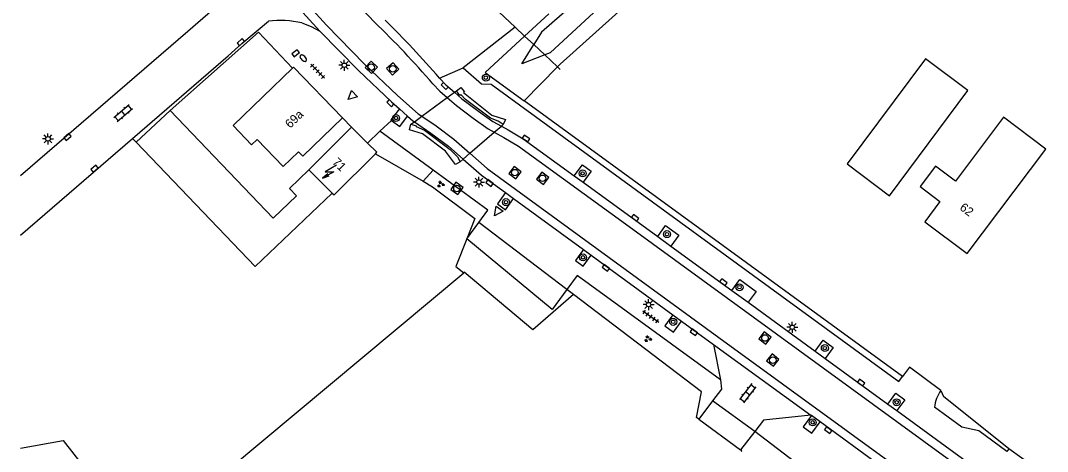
# Model space of a CAD drawing. Extents: x 135990 to 139000, y 393500 to 396000.
# Drawn here: x 136000 to 136117.3, y 395425.7 to 395475 of the extents above; entities that cross this region are included whole.
import ezdxf

# ---------------------------------------------------------------- set-up
doc = ezdxf.new("R2010")
doc.units = 0
for name, color, linetype in [('gg-afsc-erfafscheiding', 7, 'Continuous'), ('gg-afsc-hekwerk', 7, 'Continuous'), ('gg-afsc-muur', 7, 'Continuous'), ('gg-anno-huisnummerreeks BGT', 7, 'Continuous'), ('gg-bbg-bijgebouw', 7, 'Continuous'), ('gg-bbg-gedigitaliseerde bijgebouw', 7, 'Continuous'), ('gg-bbg-hoofdgebouw', 7, 'Continuous'), ('gg-bbg-tussenscheiding', 7, 'Continuous'), ('gg-knt-onverhard', 7, 'Continuous'), ('gg-knt-verharding', 7, 'Continuous'), ('gg-knt-verharding niveau 01', 7, 'Continuous'), ('gg-kntw-bovenkant insteek waterloop', 7, 'Continuous'), ('gg-kntw-waterlijn', 7, 'Continuous'), ('gg-kwrk-kunstwerk niveau 01', 7, 'Continuous'), ('gt-bbg-plantopografie pand', 7, 'Continuous'), ('gt-grn-groengrens', 7, 'Continuous'), ('gt-grn-vlakafsluiter', 7, 'Continuous'), ('gt-grn-weggrens', 7, 'Continuous'), ('gt-symb-boom', 7, 'Continuous'), ('gt-symb-brandkraan', 7, 'Continuous'), ('gt-symb-groenvak', 7, 'Continuous'), ('gt-symb-klinker verharding', 7, 'Continuous'), ('gt-symb-kolk', 7, 'Continuous'), ('gt-symb-lichtmast', 7, 'Continuous'), ('gt-symb-rioolschacht', 7, 'Continuous'), ('gt-symb-tegel verharding', 7, 'Continuous'), ('gt-symb-trafo symbool', 7, 'Continuous'), ('gt-symb-waterafsluiter', 7, 'Continuous'), ('gx-grn-maaiveld', 7, 'Continuous')]:
    doc.layers.add(name, color=color, linetype=linetype)

# ---------------------------------------------------------------- blocks, each defined once
blk = doc.blocks.new('gt0-RS')
at = {"layer": 'gt-symb-rioolschacht'}
blk.add_lwpolyline([(-0.5, -0.5), (0.5, -0.5), (0.5, 0.5), (-0.5, 0.5)], close=True, dxfattribs=at)
blk.add_circle((0, 0), 0.375, dxfattribs=at)
blk = doc.blocks.new('gt0-KOLK')
at = {"layer": 'gt-symb-kolk'}
blk.add_lwpolyline([(0, 0), (0.38, 0), (0.38, 0.4), (-0.38, 0.4), (-0.38, 0), (0, 0)], dxfattribs=at)
blk = doc.blocks.new('gt0-BOOM')
at = {"layer": 'gt-symb-boom'}
for radius in [0.4, 0.2]:
    blk.add_circle((0, 0), radius, dxfattribs=at)
blk = doc.blocks.new('gt0-LMAST')
at = {"layer": 'gt-symb-lichtmast'}
for p, q in [((-0.18, 0.17), (-0.45, 0.44)), ((-0.01, 0.25), (-0.01, 0.62)), ((0.17, 0.17), (0.44, 0.44)), ((-0.26, 0), (-0.63, 0)), ((-0.18, -0.18), (-0.45, -0.45)), ((-0.01, -0.25), (-0.01, -0.63)), ((0.44, -0.45), (0.17, -0.18)), ((0.24, 0), (0.62, 0))]:
    blk.add_line(p, q, dxfattribs=at)
blk.add_circle((-0.01, 0), 0.25, dxfattribs=at)
blk = doc.blocks.new('gt0-WAFSL')
at = {"layer": 'gt-symb-waterafsluiter'}
for p, q in [((-0.5, -0.33), (0, 0.67)), ((0, 0.67), (0.5, -0.33)), ((0.5, -0.33), (-0.5, -0.33))]:
    blk.add_line(p, q, dxfattribs=at)
blk = doc.blocks.new('gt0-BR')
at = {"layer": 'gt-symb-brandkraan'}
for centre, radius, start, end in [((-0.24, 0), 0.206, 107.5669, 252.4331), ((0.6, -2.66), 3, 106.892, 107.5669), ((0, -0.69), 0.938, 73.108, 106.892), ((-0.6, -2.66), 3, 72.4331, 73.108), ((0.24, 0), 0.206, 287.567, 72.4331), ((0.6, 2.66), 3, 252.4331, 253.108), ((0, 0.69), 0.938, 253.108, 286.8921), ((-0.6, 2.66), 3, 286.8921, 287.567)]:
    blk.add_arc(centre, radius, start, end, dxfattribs=at)
blk = doc.blocks.new('gt0-TEG1')
at = {"layer": 'gt-symb-tegel verharding'}
for p, q in [((-1.12, 0), (1.12, 0)), ((-0.9, -0.25), (-0.9, 0.25)), ((-0.45, -0.25), (-0.45, 0.25)), ((0, -0.25), (0, 0.25)), ((0.45, -0.25), (0.45, 0.25)), ((0.9, -0.25), (0.9, 0.25))]:
    blk.add_line(p, q, dxfattribs=at)
blk = doc.blocks.new('gt0-KL1')
at = {"layer": 'gt-symb-klinker verharding'}
for p, q in [((-1.15, 0.3), (1.15, 0.3)), ((-1, -0.3), (-1, 0.3)), ((-0.5, 0.3), (-0.5, 0.45)), ((0, -0.3), (0, 0.3)), ((0.5, 0.3), (0.5, 0.45)), ((1, -0.3), (1, 0.3)), ((-1.15, -0.3), (1.15, -0.3)), ((-0.5, -0.45), (-0.5, -0.3)), ((0.5, -0.45), (0.5, -0.3))]:
    blk.add_line(p, q, dxfattribs=at)
blk = doc.blocks.new('gt0-GRVAK')
at = {"layer": 'gt-symb-groenvak'}
for p, q in [((-0.11, 0.19), (-0.23, 0.24)), ((-0.18, 0.15), (0.09, 0.15)), ((-0.09, 0.21), (-0.16, 0.32)), ((-0.05, 0.21), (-0.05, 0.39)), ((0, 0.21), (0.06, 0.32)), ((0.01, 0.19), (0.13, 0.24)), ((0.26, -0.05), (0.2, 0.06)), ((0.3, -0.05), (0.3, 0.13)), ((0.35, -0.05), (0.41, 0.06)), ((-0.25, -0.23), (-0.36, -0.18)), ((-0.32, -0.26), (-0.05, -0.26)), ((-0.23, -0.21), (-0.29, -0.09)), ((-0.18, -0.2), (-0.18, -0.02)), ((-0.14, -0.21), (-0.07, -0.09)), ((-0.12, -0.23), (0, -0.18)), ((0.24, -0.07), (0.12, -0.02)), ((0.17, -0.11), (0.44, -0.11)), ((0.37, -0.07), (0.49, -0.02))]:
    blk.add_line(p, q, dxfattribs=at)
blk = doc.blocks.new('gt0-HSP')
at = {"layer": 'gt-symb-trafo symbool'}
for points in [[(0.77, 0.75), (-0.53, 0), (0.47, 0), (-0.83, -0.75)], [(-0.22, -0.24), (-0.83, -0.75), (-0.08, -0.48)]]:
    blk.add_lwpolyline(points, dxfattribs=at)

msp = doc.modelspace()

# ---------------------------------------------------------------- linework, layer by layer
at = {"layer": 'gg-afsc-erfafscheiding'}
for p, q in [((136100.752, 395434.271), (136057.526, 395465.785)), ((136112.898, 395426), (136105.419, 395432.006))]:
    msp.add_line(p, q, dxfattribs=at)
at = {"layer": 'gg-afsc-hekwerk'}
for p, q in [((136050.342, 395479.971), (136056.516, 395474.187)), ((136056.516, 395474.187), (136057.587, 395473.185)), ((136057.587, 395473.185), (136058.633, 395472.205)), ((136057.587, 395473.185), (136058.633, 395472.205)), ((136058.633, 395472.205), (136059.894, 395471.024)), ((136058.633, 395472.205), (136059.894, 395471.024)), ((136059.894, 395471.024), (136061.348, 395469.662)), ((136059.894, 395471.024), (136061.348, 395469.662)), ((136061.348, 395469.662), (136061.654, 395469.375)), ((136040.533, 395459.732), (136045.992, 395456.582)), ((136040.533, 395459.732), (136045.992, 395456.582)), ((136045.992, 395456.582), (136047.063, 395455.964)), ((136045.992, 395456.582), (136047.063, 395455.964)), ((136047.063, 395455.964), (136051.899, 395452.348)), ((136047.063, 395455.964), (136051.899, 395452.348)), ((136051.899, 395452.348), (136050.991, 395450.029)), ((136051.899, 395452.348), (136050.991, 395450.029)), ((136050.991, 395450.029), (136049.737, 395446.866)), ((136050.991, 395450.029), (136049.737, 395446.866)), ((136049.737, 395446.866), (136050.635, 395446.134)), ((136049.737, 395446.866), (136050.635, 395446.134)), ((136063.15, 395443.648), (136058.511, 395439.63)), ((136063.15, 395443.648), (136058.511, 395439.63)), ((136063.15, 395443.648), (136062.401, 395444.216)), ((136077.79, 395432.541), (136063.15, 395443.648)), ((136077.79, 395432.541), (136063.15, 395443.648)), ((136077.233, 395429.585), (136077.79, 395432.541)), ((136077.233, 395429.585), (136077.79, 395432.541)), ((136077.472, 395429.409), (136077.233, 395429.585)), ((136077.472, 395429.409), (136077.233, 395429.585)), ((136077.472, 395429.409), (136082.244, 395425.885)), ((136077.472, 395429.409), (136082.244, 395425.885))]:
    msp.add_line(p, q, dxfattribs=at)
at = {"layer": 'gg-afsc-muur'}
msp.add_line((136036.771, 395463.82), (136037.821, 395462.76), dxfattribs=at)
msp.add_lwpolyline([(136017.081, 395464.678), (136027.182, 395473.612), (136031.053, 395469.497)], dxfattribs=at)
at = {"layer": 'gg-bbg-bijgebouw'}
for p, q in [((136017.081, 395464.678), (136013.195, 395461.074)), ((136013.195, 395461.074), (136026.806, 395446.839))]:
    msp.add_line(p, q, dxfattribs=at)
msp.add_lwpolyline([(136094.436, 395458.566), (136099.264, 395454.928), (136108.223, 395466.943), (136103.395, 395470.582), (136094.436, 395458.566)], dxfattribs=at)
at = {"layer": 'gg-bbg-gedigitaliseerde bijgebouw'}
msp.add_line((136026.806, 395446.839), (136035.592, 395455.239), dxfattribs=at)
msp.add_lwpolyline([(136017.081, 395464.678), (136028.863, 395452.356), (136031.543, 395454.918), (136030.726, 395455.772), (136032.941, 395457.89)], dxfattribs=at)
at = {"layer": 'gg-bbg-hoofdgebouw'}
for p, q in [((136032.941, 395457.89), (136037.821, 395462.76)), ((136037.821, 395462.76), (136039.652, 395460.941))]:
    msp.add_line(p, q, dxfattribs=at)
for points in [[(136031.053, 395469.497), (136024.271, 395462.97), (136026.401, 395460.76), (136027.041, 395461.37), (136029.991, 395458.28), (136031.751, 395459.97), (136032.241, 395459.46), (136036.771, 395463.82)], [(136036.771, 395463.82), (136031.191, 395469.63), (136031.053, 395469.497)], [(136102.762, 395455.975), (136105.036, 395454.267), (136103.301, 395451.958), (136108.141, 395448.328), (136117.116, 395460.274), (136112.279, 395463.908), (136106.792, 395456.604), (136104.515, 395458.315), (136102.762, 395455.975)], [(136040.533, 395459.732), (136040.701, 395459.9), (136039.652, 395460.941)], [(136035.592, 395455.239), (136035.811, 395455.02), (136040.533, 395459.732)]]:
    msp.add_lwpolyline(points, dxfattribs=at)
at = {"layer": 'gg-bbg-tussenscheiding'}
msp.add_line((136032.941, 395457.89), (136035.592, 395455.239), dxfattribs=at)
at = {"layer": 'gg-knt-onverhard'}
msp.add_line((136024.463, 395484.483), (136034.195, 395473.739), dxfattribs=at)
at = {"layer": 'gg-knt-verharding'}
for p, q in [((136056.516, 395474.187), (136050.573, 395469.532)), ((136044.206, 395464.041), (136043.293, 395464.849)), ((136041.026, 395462.328), (136039.652, 395460.941)), ((136047.152, 395457.846), (136041.026, 395462.328)), ((136000, 395450.431), (136012.802, 395461.485)), ((136063.261, 395457.208), (136064.281, 395456.469)), ((136064.281, 395456.469), (136072.789, 395450.292)), ((136055.398, 395455.289), (136056.32, 395454.616)), ((136056.32, 395454.616), (136064.31, 395448.784)), ((136050.991, 395450.029), (136052.341, 395451.871)), ((136072.789, 395450.292), (136074.303, 395449.189)), ((136074.303, 395449.189), (136081.27, 395444.111)), ((136064.31, 395448.784), (136065.177, 395448.152)), ((136065.177, 395448.152), (136074.516, 395441.336)), ((136081.27, 395444.111), (136083.122, 395442.761)), ((136083.122, 395442.761), (136090.761, 395437.193)), ((136074.516, 395441.336), (136075.506, 395440.613)), ((136075.506, 395440.613), (136079.18, 395437.932)), ((136079.18, 395437.932), (136079.968, 395433.907)), ((136079.18, 395437.932), (136090.292, 395429.849)), ((136090.761, 395437.193), (136091.932, 395436.34)), ((136091.932, 395436.34), (136099.095, 395431.119)), ((136079.064, 395431.521), (136077.472, 395429.409)), ((136099.095, 395431.119), (136100.107, 395430.382)), ((136100.107, 395430.382), (136117.189, 395417.931)), ((136090.346, 395429.81), (136090.292, 395429.849)), ((136091.335, 395429.089), (136090.346, 395429.81)), ((136083.883, 395427.998), (136082.244, 395425.885)), ((136099.654, 395423.028), (136091.335, 395429.089)), ((136115.883, 395423.901), (136112.898, 395426))]:
    msp.add_line(p, q, dxfattribs=at)
for points in [[(136000, 395530.41), (136004.512, 395521.915), (136009.211, 395513.944), (136012.787, 395508.435), (136016.492, 395503.021), (136019.132, 395499.41), (136022.758, 395494.724), (136025.689, 395491.119), (136028.688, 395487.575), (136031.346, 395484.516), (136034.062, 395481.5), (136040.433, 395474.778)], [(136000, 395521.359), (136000.875, 395519.78), (136006.237, 395510.8), (136009.584, 395505.64), (136013.096, 395500.569), (136016.362, 395496.137), (136019.758, 395491.783), (136025.236, 395485.118), (136034.936, 395474.41), (136039.308, 395469.973), (136043.053, 395466.396), (136045.436, 395464.288), (136045.843, 395464.012)], [(136000, 395457.264), (136019.124, 395473.738), (136023.993, 395477.994), (136024.01, 395478.121)], [(136012.802, 395461.485), (136023.712, 395470.905), (136025.296, 395472.333), (136028.315, 395474.864)], [(136032.13, 395474.686), (136033.19, 395474.272), (136034.195, 395473.739)], [(136034.195, 395473.739), (136038.606, 395469.26), (136042.376, 395465.66), (136043.293, 395464.849)], [(136050.573, 395469.532), (136052.658, 395467.734), (136053.759, 395467.666), (136100.329, 395433.713), (136100.752, 395434.271)], [(136047.847, 395468.382), (136048.587, 395467.624), (136049.576, 395466.752)], [(136047.098, 395467.717), (136047.898, 395466.899), (136048.751, 395466.147)], [(136043.293, 395464.849), (136042.289, 395463.609), (136042.387, 395463.536)], [(136042.387, 395463.536), (136043.327, 395462.835), (136044.206, 395464.041)], [(136044.206, 395464.041), (136044.822, 395463.496), (136044.988, 395463.384)], [(136054.121, 395462.196), (136055.212, 395461.602), (136056.872, 395460.603), (136069.52, 395451.437), (136170.082, 395378.144)], [(136054.927, 395462.896), (136055.709, 395462.47), (136057.424, 395461.438), (136063.261, 395457.208)], [(136051.338, 395459.78), (136053.29, 395458.065), (136079.768, 395438.741), (136108.866, 395417.554), (136125.704, 395405.258)], [(136050.576, 395459.119), (136052.664, 395457.284), (136055.398, 395455.289)], [(136063.261, 395457.208), (136064.178, 395458.474), (136065.193, 395457.728), (136064.281, 395456.469)], [(136052.341, 395451.871), (136053.38, 395453.288), (136047.152, 395457.846)], [(136055.398, 395455.289), (136054.47, 395454.017), (136055.387, 395453.337), (136056.32, 395454.616)], [(136072.789, 395450.292), (136073.686, 395451.522), (136075.205, 395450.427), (136074.303, 395449.189)], [(136062.401, 395444.216), (136060.737, 395441.946), (136050.991, 395450.029)], [(136064.31, 395448.784), (136063.392, 395447.526), (136064.265, 395446.902), (136065.177, 395448.152)], [(136079.968, 395433.907), (136063.588, 395445.835), (136062.401, 395444.216)], [(136081.27, 395444.111), (136082.179, 395445.358), (136084.031, 395444.007), (136083.122, 395442.761)], [(136074.516, 395441.336), (136073.585, 395440.061), (136074.582, 395439.347), (136075.506, 395440.613)], [(136090.761, 395437.193), (136091.678, 395438.451), (136092.843, 395437.589), (136091.932, 395436.34)], [(136105.134, 395432.682), (136101.559, 395435.336), (136100.752, 395434.271)], [(136079.968, 395433.907), (136080.058, 395432.84), (136079.064, 395431.521)], [(136099.095, 395431.119), (136099.999, 395432.36), (136101.02, 395431.635), (136100.107, 395430.382)], [(136112.898, 395426), (136112.687, 395425.725), (136109.481, 395428.058), (136107.522, 395428.475), (136104.411, 395430.763)], [(136090.292, 395429.849), (136084.885, 395429.291), (136083.883, 395427.998)], [(136090.346, 395429.81), (136089.42, 395428.539), (136090.411, 395427.82), (136091.335, 395429.089)], [(136082.341, 395425.71), (136082.391, 395425.776), (136082.244, 395425.885)]]:
    msp.add_lwpolyline(points, dxfattribs=at)
for centre, radius, start, end in [((136029.709, 395463.763), 11.188, 77.50105, 97.15622), ((135966.917, 395398.671), 106.814, 40.74061, 45.59764), ((135966.633, 395398.441), 106.178, 40.72674, 45.96817), ((136108.265, 395430.407), 3.87, 143.99381, 174.71751)]:
    msp.add_arc(centre, radius, start, end, dxfattribs=at)
at = {"layer": 'gg-knt-verharding niveau 01'}
for points in [[(136049.576, 395466.752), (136050.427, 395466.003), (136052.308, 395464.587), (136053.952, 395463.427), (136054.927, 395462.896)], [(136048.751, 395466.147), (136049.795, 395465.227), (136051.719, 395463.779), (136053.423, 395462.577), (136054.121, 395462.196)], [(136044.988, 395463.384), (136046.887, 395462.097), (136048.886, 395460.604), (136050.576, 395459.119)], [(136045.843, 395464.012), (136047.467, 395462.912), (136049.516, 395461.381), (136051.338, 395459.78)]]:
    msp.add_lwpolyline(points, dxfattribs=at)
at = {"layer": 'gg-kntw-bovenkant insteek waterloop'}
for p, q in [((136057.587, 395473.185), (136060.344, 395475.735)), ((136057.526, 395465.785), (136061.348, 395469.662))]:
    msp.add_line(p, q, dxfattribs=at)
msp.add_lwpolyline([(136057.587, 395473.185), (136053.086, 395469.022), (136057.526, 395465.785)], dxfattribs=at)
at = {"layer": 'gg-kntw-waterlijn'}
msp.add_lwpolyline([(136059.894, 395471.024), (136057.254, 395470.011), (136058.633, 395472.205)], dxfattribs=at)
at = {"layer": 'gg-kwrk-kunstwerk niveau 01'}
for p, q in [((136048.751, 395466.147), (136049.576, 395466.752)), ((136049.576, 395466.752), (136049.791, 395466.91)), ((136045.843, 395464.012), (136048.751, 395466.147)), ((136044.601, 395463.1), (136044.988, 395463.384)), ((136044.988, 395463.384), (136045.843, 395464.012)), ((136051.338, 395459.78), (136054.121, 395462.196)), ((136054.121, 395462.196), (136054.927, 395462.896)), ((136054.927, 395462.896), (136055.151, 395463.09)), ((136050.576, 395459.119), (136051.338, 395459.78)), ((136050.231, 395458.82), (136050.576, 395459.119))]:
    msp.add_line(p, q, dxfattribs=at)
for points in [[(136049.791, 395466.91), (136050.301, 395467.3), (136050.698, 395466.812), (136050.621, 395466.74), (136053.851, 395464.14), (136055.411, 395463.64), (136055.151, 395463.09)], [(136055.151, 395463.09), (136054.581, 395463.44), (136053.701, 395463.81), (136050.821, 395465.93), (136050.291, 395466.5), (136050.181, 395466.4), (136049.791, 395466.91)], [(136050.231, 395458.82), (136049.697, 395458.513), (136048.561, 395460.02), (136045.901, 395462.01), (136044.421, 395462.47), (136044.601, 395463.1)], [(136044.601, 395463.1), (136045.211, 395462.94), (136045.201, 395462.83), (136046.141, 395462.43), (136049.081, 395460.22), (136049.911, 395459.39), (136050.231, 395458.82)]]:
    msp.add_lwpolyline(points, dxfattribs=at)
at = {"layer": 'gt-bbg-plantopografie pand'}
msp.add_lwpolyline([(136000, 395426.076), (136004.873, 395426.966), (136049.276, 395370.103), (136073.967, 395234.994), (136000, 395221.477)], dxfattribs=at)
at = {"layer": 'gt-grn-groengrens'}
msp.add_line((136047.152, 395457.846), (136045.992, 395456.582), dxfattribs=at)
at = {"layer": 'gt-grn-vlakafsluiter'}
for p, q in [((136012.802, 395461.485), (136013.195, 395461.074)), ((136105.134, 395432.682), (136105.419, 395432.006))]:
    msp.add_line(p, q, dxfattribs=at)
for points in [[(136000, 395421.033), (136008.429, 395410.872), (136050.635, 395446.134)], [(136058.511, 395439.63), (136050.691, 395446.2), (136050.635, 395446.134)]]:
    msp.add_lwpolyline(points, dxfattribs=at)
at = {"layer": 'gt-grn-weggrens'}
for p, q in [((136047.847, 395468.382), (136050.573, 395469.532)), ((136041.026, 395462.328), (136042.387, 395463.536)), ((136062.401, 395444.216), (136052.341, 395451.871)), ((136083.883, 395427.998), (136079.064, 395431.521)), ((136108.324, 395409.432), (136083.883, 395427.998))]:
    msp.add_line(p, q, dxfattribs=at)
at = {"layer": 'gx-grn-maaiveld'}
for points in [[(136180.962, 395583.118), (136165.224, 395570.322), (136128.021, 395535.901), (136108.585, 395517.096), (136097.297, 395505.833), (136078.395, 395490.105), (136059.53, 395473.631), (136058.633, 395472.205)], [(136182.879, 395580.6), (136177.305, 395576.188), (136134.703, 395538.743), (136096.759, 395502.581), (136072.404, 395482.308), (136060.515, 395471.262), (136059.894, 395471.024)], [(136117.534, 395518.931), (136115.482, 395517.151), (136113.684, 395515.773), (136111.009, 395513.413), (136108.837, 395511.274), (136104.949, 395507.707), (136101.721, 395504.545), (136099.509, 395502.517), (136094.816, 395498.571), (136092.112, 395496.43), (136089.096, 395493.776), (136086.541, 395491.761), (136084.774, 395490.49), (136080.941, 395487.33), (136061.661, 395469.98), (136061.348, 395469.662)]]:
    msp.add_lwpolyline(points, dxfattribs=at)

# ---------------------------------------------------------------- block references
at = {"layer": 'gt-symb-boom'}
for p in [(136053.158, 395468.421), (136042.888, 395463.811), (136064.205, 395457.485), (136055.457, 395454.204), (136073.849, 395450.549), (136064.257, 395447.893), (136082.133, 395444.481), (136074.558, 395440.526), (136091.887, 395437.529), (136100.077, 395431.338), (136090.5, 395429.038)]:
    msp.add_blockref('gt0-BOOM', p, dxfattribs=at)
at = {"layer": 'gt-symb-brandkraan', "rotation": -42.36616983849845}
msp.add_blockref('gt0-BR', (136032.303, 395470.654), dxfattribs=at)
at = {"layer": 'gt-symb-groenvak'}
for p in [(136047.994, 395456.239), (136071.664, 395438.582)]:
    msp.add_blockref('gt0-GRVAK', p, dxfattribs=at)
at = {"layer": 'gt-symb-klinker verharding'}
for p, rotation in [((136011.721, 395464.394), 40.824935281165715), ((136083.062, 395432.376), -127.44283634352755)]:
    msp.add_blockref('gt0-KL1', p, dxfattribs=dict(at, rotation=rotation))
at = {"layer": 'gt-symb-kolk'}
for p, rotation in [((136025.296, 395472.333), 42.0425501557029), ((136031.558, 395471.062), 39.40224127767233), ((136048.587, 395467.624), 135.60735300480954), ((136042.376, 395465.66), 137.63383015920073), ((136005.227, 395461.783), -139.01346679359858), ((136057.637, 395461.305), -32.00538320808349), ((136008.595, 395457.883), 41.067356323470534), ((136053.687, 395456.553), 144.48230213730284), ((136070.108, 395452.246), -36.13684490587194), ((136066.973, 395446.856), 143.9094327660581), ((136080.173, 395444.898), -36.13684490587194), ((136077.04, 395439.502), 143.90943276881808), ((136095.925, 395433.424), -36.09056723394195), ((136092.39, 395428.305), 143.62293247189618)]:
    msp.add_blockref('gt0-KOLK', p, dxfattribs=dict(at, rotation=rotation))
at = {"layer": 'gt-symb-lichtmast'}
for p in [(136036.999, 395469.848), (136003.146, 395461.437), (136052.381, 395456.492), (136071.762, 395442.493), (136088.163, 395439.905)]:
    msp.add_blockref('gt0-LMAST', p, dxfattribs=at)
at = {"layer": 'gt-symb-rioolschacht'}
for p, rotation in [((136040.068, 395469.612), -44.43273359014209), ((136042.528, 395469.428), -48.85180487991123), ((136056.477, 395457.575), -36.583421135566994), ((136059.637, 395456.927), -37.72926989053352), ((136049.857, 395455.772), -35.51769786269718), ((136085.046, 395438.679), -36.010525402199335), ((136085.927, 395436.155), -38.543462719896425)]:
    msp.add_blockref('gt0-RS', p, dxfattribs=dict(at, rotation=rotation))
at = {"layer": 'gt-symb-tegel verharding'}
for p, rotation in [((136033.937, 395469.162), 133.86557836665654), ((136071.996, 395441.125), -35.67760208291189)]:
    msp.add_blockref('gt0-TEG1', p, dxfattribs=dict(at, rotation=rotation))
at = {"layer": 'gt-symb-trafo symbool'}
msp.add_blockref('gt0-HSP', (136035.324, 395457.682), dxfattribs=at)
at = {"layer": 'gt-symb-waterafsluiter'}
for p, rotation in [((136037.919, 395466.378), 133.865578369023), ((136054.529, 395453.199), 143.9094327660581)]:
    msp.add_blockref('gt0-WAFSL', p, dxfattribs=dict(at, rotation=rotation))

# ---------------------------------------------------------------- texts
at = {"layer": 'gg-anno-huisnummerreeks BGT'}
for s, rotation, p in [('69a', 43.9, (136030.801, 395462.579)), ('71', 315.2, (136035.539, 395458.684)), ('62', 323.1, (136107.2, 395453.409))]:
    msp.add_text(s, height=1, rotation=rotation, dxfattribs=at).set_placement(p)

doc.saveas('drawing.dxf')
